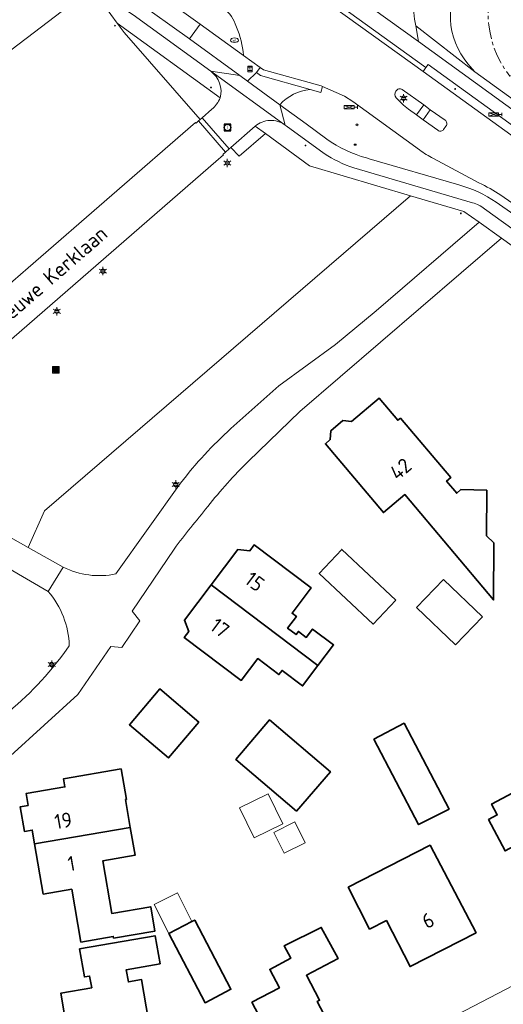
# Model space of a CAD drawing. Header units: metres. Extents: x 140853 to 145288, y 474558 to 480269.
# Tile 331 of 428: x 144689 to 144748, y 478302 to 478422. Entities that reach past the tile are written whole.
import ezdxf
from ezdxf.enums import TextEntityAlignment as Align
from ezdxf.lldxf.tags import DXFTag

# ---------------------------------------------------------------- set-up
doc = ezdxf.new("R2010")
doc.units = ezdxf.units.M
doc.header["$MEASUREMENT"] = 0
doc.linetypes.add('AM-AS', pattern=[16, 10, -2, 2, -2])
for name, color, linetype, lineweight in [('B-WE-AM-AS_SPOOR_RAIL-G', 10, 'AM-AS', 18), ('B-WE-GR-BEPLANTING_CULTUUR_HEESTERS-G', 90, 'Continuous', 18), ('B-WE-GR-GRAS_KRUIDENRIJK-G', 80, 'Continuous', 18), ('B-WE-IE-MEUBILAIR_WEGMEUBILAIR-S', 7, 'Continuous', 18), ('B-WE-KL-DATA_CAI-S', 90, 'KL-CAI-N', 18), ('B-WE-KL-DATA_TELECOM_KAST-S', 90, 'Continuous', 18), ('B-WE-KL-ET_LS_OV_LICHTMAST-S', 190, 'Continuous', 18), ('B-WE-KL-WATER_BRANDLEIDING_PUT-S', 150, 'Continuous', 18), ('B-WE-KL-WATER_PUT-S', 170, 'Continuous', 18), ('B-WE-OG-BEBOUWING-G', 7, 'Continuous', 35), ('B-WE-OG-BEBOUWING_BIJGEBOUW-G', 7, 'Continuous', 18), ('B-WE-OG-BEBOUWING_HUISNUMMER-T18', 10, 'Continuous', 18), ('B-WE-OG-BEBOUWING_STRAATNAAM-T18', 10, 'Continuous', 18), ('B-WE-OG-TERREIN_ERF-G', 7, 'Continuous', 18), ('B-WE-RI-GWA_RIOOLPUT-S', 30, 'Continuous', 18), ('B-WE-VH-ONVERHARD-G', 252, 'Continuous', 18), ('B-WE-VH-VERHARDING_ASFALT-G', 252, 'Continuous', 18), ('B-WE-VH-VERHARDING_BEDRIJFSVLOERPLAAT-G', 252, 'Continuous', 18), ('B-WE-VH-VERHARDING_BETON-G', 252, 'Continuous', 18), ('B-WE-VH-VERHARDING_BETONSTRAATSTEEN-G', 252, 'Continuous', 18), ('B-WE-VH-VERHARDING_STRAATBAKSTEEN-G', 252, 'Continuous', 18), ('B-WE-VH-VERHARDING_TEGEL-G', 252, 'Continuous', 18), ('B-WE-VW-HALTEPAAL-S', 7, 'Continuous', 18), ('B-WE-VW-VRI_DRAAGCONSTRUCTIE_PAAL-S', 160, 'Continuous', 18), ('N-WE-VW-TDI-T18', 1, 'Continuous', 18), ('N-WE-VW-TDI-T25', 7, 'Continuous', 25), ('X-XX-XX-ALGEMEEN-S', 7, 'Continuous', 18)]:
    doc.layers.add(name, color=color, linetype=linetype, lineweight=lineweight)
doc.styles.add('NLCS-ISO', font='txt')
doc.styles.get("Standard").update_dxf_attribs({"font": 'arial.ttf'})
tags = doc.linetypes.add('KL-CAI-N', pattern='A,4,-1,[101,NLCS.shx,S=0.5,R=0,X=0,Y=0],-1,4,-1,["C",Standard,S=1,R=0,X=-0.25,Y=-0.5],-1.5', length=12.5).pattern_tags.tags
tags[18] = DXFTag(74, 10)

# ---------------------------------------------------------------- blocks, each defined once
blk = doc.blocks.new('SIE-WEG_AFVALBAK-SO')
at = {"linetype": 'ByBlock', "lineweight": 18}
h = blk.add_hatch(color=0, dxfattribs=at)
h.dxf.hatch_style = 1
h.paths.add_polyline_path([(-1.5, -1.5), (1.5, -1.5), (1.5, 1.5), (-1.5, 1.5)])
at = {"color": 0, "linetype": 'ByBlock', "lineweight": 18}
for points in [[(-2, -2), (2, -2), (2, 2), (-2, 2)], [(-1.5, -1.5), (1.5, -1.5), (1.5, 1.5), (-1.5, 1.5)]]:
    blk.add_lwpolyline(points, close=True, dxfattribs=at)
blk = doc.blocks.new('SIE-WEG_AFVALBAK_TYPE_01')
for radius in [0.25, 0.156]:
    blk.add_circle((0, 0), radius)
blk = doc.blocks.new('SKL-DATA_TERREINKAST-SO')
for q in [(-0.2, 0.2), (0.2, 0.2)]:
    blk.add_line((0, -0.21), q)
at = {"flags": 128}
blk.add_lwpolyline([(0.63, 0.35), (-0.63, 0.35), (-0.63, -0.35), (0.63, -0.35)], close=True, dxfattribs=at)
at = {"style": 'NLCS-ISO'}
blk.add_attdef('TYPE', text='', height=0.35, dxfattribs=at).set_placement((-0.03, 0.69), align=Align.MIDDLE_CENTER)
blk = doc.blocks.new('SVW-TDI_VERKEERSREGELTOESTEL-SO')
at = {"color": 0, "linetype": 'ByBlock'}
for p, q in [((3, 0), (-3, 2)), ((3, 2), (-3, 0)), ((3, 1), (5, 1)), ((5, 2), (5, 0))]:
    blk.add_line(p, q, dxfattribs=at)
at = {"color": 0, "linetype": 'ByBlock', "flags": 128}
blk.add_lwpolyline([(-3, 0), (-3, 2), (3, 2), (3, 0)], close=True, dxfattribs=at)
at = {"layer": 'N-WE-VW-TDI-T18', "linetype": 'ByBlock', "style": 'NLCS-ISO', "flags": 1}
for tag, p in [('OMSCHRIJVING_LEGENDA', (0, -12.22)), ('LEVERANCIER', (0, -8.43)), ('LOCATIE', (0, -16)), ('BPS-CODERING', (0, -19.78)), ('NAAM_SWITCH', (0, -23.57)), ('IP-ADRES_SWITCH', (0, -27.35)), ('POSITIE_X', (0, -31.14)), ('POSITIE_Y', (0, -34.92)), ('OVERIGE_OPMERKING(EN)_1', (0, -38.71)), ('OVERIGE_OPMERKING(EN)_2', (0, -42.49))]:
    blk.add_attdef(tag, p, '', height=1.8, dxfattribs=at)
at = {"layer": 'N-WE-VW-TDI-T25', "linetype": 'ByBlock', "style": 'NLCS-ISO'}
blk.add_attdef('KASTNAAM', text='', height=2.5, dxfattribs=at).set_placement((0, 5.27), align=Align.MIDDLE_CENTER)
at = {"layer": 'N-WE-VW-TDI-T25', "linetype": 'ByBlock', "style": 'NLCS-ISO', "flags": 1}
blk.add_attdef('SOORT_KAST', text='', height=2.5, dxfattribs=at).set_placement((10.25, -3.4), align=Align.MIDDLE_CENTER)
blk = doc.blocks.new('B-SIE-WEG_LICHTMAST-SO')
at = {"ltscale": 0.1}
for p, q in [((-1.1, 0.63), (-2.19, 1.27)), ((0, 1.27), (0, 2.53)), ((1.1, 0.63), (2.19, 1.27)), ((-1.1, -0.63), (-2.19, -1.27)), ((0, -1.27), (0, -2.53)), ((1.1, -0.63), (2.19, -1.27))]:
    blk.add_line(p, q, dxfattribs=at)
at = {"flags": 128}
for points in [[(-1.16, 0.5), (1.16, 0.5)], [(-1.16, -0.5), (1.16, -0.5)]]:
    blk.add_lwpolyline(points, dxfattribs=at)
at = {"ltscale": 0.1}
blk.add_circle((0, 0), 1.27, dxfattribs=at)
at = {"style": 'NLCS-ISO'}
blk.add_attdef('TYPE', text='', height=1.8, dxfattribs=at).set_placement((0, 2.53), align=Align.BOTTOM_CENTER)
blk = doc.blocks.new('SVW-HALTEPAAL-SO')
for p, q in [((-1.29, 1.06), (1.29, 1.06)), ((-1.29, -1.06), (1.29, -1.06))]:
    blk.add_line(p, q)
blk.add_lwpolyline([(-1.09, -1.76), (1.09, -1.76, 0.414214), (1.29, -1.56), (1.29, 1.56, 0.414214), (1.09, 1.76), (-1.09, 1.76, 0.414214), (-1.29, 1.56), (-1.29, -1.56, 0.414214)], format="xyb", close=True)
at = {"lineweight": 18, "style": 'NLCS-ISO'}
blk.add_text('h', height=1.8, dxfattribs=at).set_placement((0.02, 0.01), align=Align.MIDDLE_CENTER)
blk = doc.blocks.new('SRI-PUT_INSPECTIE-SO')
at = {"lineweight": -3, "flags": 128}
blk.add_lwpolyline([(-2, -2), (2, -2), (2, 2), (-2, 2)], close=True, dxfattribs=at)
at = {"lineweight": -3, "ltscale": 1.5}
blk.add_circle((0, 0), 2, dxfattribs=at)
at = {"ltscale": 0.1, "style": 'NLCS-ISO'}
blk.add_text('I', height=2.5, dxfattribs=at).set_placement((0, -0.01), align=Align.MIDDLE_CENTER)
blk = doc.blocks.new('SKL-WATERLEIDINGPUT-SO')
at = {"color": 0, "linetype": 'ByBlock', "lineweight": 18}
blk.add_ellipse((0, 0), major_axis=(2.5, 0), ratio=0.54, dxfattribs=at)
at = {"color": 0, "linetype": 'ByBlock', "lineweight": 18, "style": 'NLCS-ISO'}
blk.add_text('wl', height=1.8, dxfattribs=at).set_placement((0, 0), align=Align.MIDDLE_CENTER)
blk = doc.blocks.new('SIE-WEG_STRAATPOT_BRANDKRAAN-SO')
blk.add_ellipse((0, 0), major_axis=(-0.729, 0), ratio=0.685994)
at = {"style": 'NLCS-ISO'}
blk.add_text('BR', height=0.4, dxfattribs=at).set_placement((-0.3, -0.15))

msp = doc.modelspace()

# ---------------------------------------------------------------- linework, layer by layer
at = {"layer": 'B-WE-AM-AS_SPOOR_RAIL-G', "ltscale": 0.2, "flags": 128}
msp.add_lwpolyline([(144748.93, 478415.113), (144756.167, 478418.502), (144755.559, 478418.97), (144756.442, 478420.116), (144754.854, 478421.332), (144754.714, 478424.22), (144755.952, 478425.791), (144755.324, 478426.286), (144755.882, 478426.993), (144748.242, 478429.578), (144748.242, 478429.578, 0.3162097), (144748.93, 478415.113)], format="xyb", close=True, dxfattribs=at)
at = {"layer": 'B-WE-GR-BEPLANTING_CULTUUR_HEESTERS-G', "ltscale": 0.2, "flags": 128}
msp.add_lwpolyline([(144642.645, 478399.139), (144638.713, 478391.976), (144647.427, 478385.756), (144660.457, 478399.812), (144670.568, 478404.799), (144698.11, 478425.776), (144688.832, 478438.616), (144688.769, 478438.66), (144679.249, 478425.243), (144678.501, 478424.237), (144673.409, 478420.079), (144667.675, 478417.446), (144663.839, 478414.912), (144655.493, 478411.369), (144649.893, 478408.024), (144646.212, 478404.011), (144642.645, 478399.139)], close=True, dxfattribs=at)
for points in [[(144736.876, 478400.562), (144692.377, 478362.263), (144690.383, 478357.825), (144694.628, 478355.428), (144694.628, 478355.428, 0.1690934), (144701.051, 478354.61), (144701.051, 478354.61), (144708.918, 478365.649), (144708.918, 478365.649, -0.0452944), (144715.023, 478372.26), (144715.023, 478372.26), (144720.845, 478377.465), (144727.74, 478382.473), (144732.693, 478386.566), (144745.217, 478397.334), (144743.335, 478398.67), (144736.876, 478400.562)], [(144692.82, 478352.488), (144688.015, 478355.272), (144680.357, 478345.3), (144677.092, 478335.696), (144677.092, 478335.696, 0.118675), (144680.831, 478334.668), (144680.831, 478334.668, 0.1305387), (144684.982, 478335.63), (144684.982, 478335.63, 0.0671557), (144688.052, 478337.89), (144688.052, 478337.89, 0.0669612), (144695.381, 478345.883), (144695.381, 478345.883, 0.1691091), (144692.82, 478352.488)]]:
    msp.add_lwpolyline(points, format="xyb", close=True, dxfattribs=at)
at = {"layer": 'B-WE-GR-GRAS_KRUIDENRIJK-G', "ltscale": 0.2, "flags": 128}
for points in [[(144638.713, 478391.976), (144627.189, 478398.194), (144627.072, 478397.982), (144640.355, 478390.607), (144638.492, 478387.486), (144662.303, 478374.04), (144662.68, 478373.827), (144662.68, 478373.827, 0.0276441), (144663.466, 478373.513), (144663.466, 478373.513, 0.2547884), (144670.747, 478374.786), (144670.747, 478374.786), (144690.379, 478391.789), (144710.718, 478409.459), (144710.796, 478409.39), (144711.071, 478409.65), (144711.285, 478409.831), (144702.072, 478420.419), (144701.188, 478421.527), (144698.11, 478425.776), (144670.568, 478404.799), (144660.457, 478399.812), (144647.427, 478385.756), (144638.713, 478391.976)], [(144724.567, 478404.196), (144719.236, 478408.117), (144716.024, 478405.365), (144715.019, 478406.443), (144714.821, 478406.275), (144714.376, 478405.876), (144714.06, 478405.594), (144714.13, 478405.517), (144713.189, 478404.719), (144687.728, 478382.611), (144674.171, 478370.874), (144674.171, 478370.874, 0.1138189), (144672.224, 478368.075), (144672.224, 478368.075), (144690.383, 478357.825), (144692.377, 478362.263), (144736.876, 478400.562), (144724.567, 478404.196)]]:
    msp.add_lwpolyline(points, format="xyb", close=True, dxfattribs=at)
at = {"layer": 'B-WE-OG-BEBOUWING-G', "ltscale": 0.2, "flags": 128}
for points in [[(144735.653, 478373.554), (144735.316, 478373.271), (144733.053, 478375.953), (144729.691, 478373.117), (144728.645, 478373.242), (144727.162, 478371.991), (144727.108, 478370.938), (144726.512, 478370.435), (144733.573, 478362.065), (144736.156, 478364.245), (144746.956, 478351.444), (144746.985, 478358.387), (144746.109, 478359.25), (144746.132, 478364.78), (144742.997, 478364.849), (144742.485, 478364.417), (144741.247, 478365.884), (144741.759, 478366.316), (144735.653, 478373.554)], [(144725.617, 478343.46), (144727.513, 478345.975), (144724.958, 478347.902), (144724.194, 478346.888), (144723.236, 478347.61), (144722.959, 478347.243), (144721.921, 478348.026), (144722.986, 478349.439), (144722.459, 478349.836), (144724.778, 478352.91), (144717.847, 478358.137), (144717.312, 478357.426), (144715.854, 478357.561), (144712.615, 478353.265), (144725.617, 478343.46)], [(144735.078, 478351.422), (144728.505, 478357.584), (144725.769, 478354.666), (144732.342, 478348.504), (144735.078, 478351.422)], [(144712.615, 478353.265), (144709.375, 478348.97), (144709.894, 478347.591), (144709.364, 478346.888), (144716.295, 478341.662), (144718.294, 478344.312), (144720.864, 478342.374), (144721.244, 478342.877), (144723.751, 478340.986), (144725.617, 478343.46), (144712.615, 478353.265)], [(144711.141, 478336.588), (144706.398, 478340.635), (144702.686, 478336.284), (144707.429, 478332.237), (144711.141, 478336.588)], [(144723.02, 478325.758), (144727.117, 478330.563), (144719.74, 478336.853), (144715.629, 478332.059), (144723.02, 478325.758)], [(144732.411, 478334.533), (144737.849, 478324.144), (144741.554, 478326.02), (144736.091, 478336.459), (144732.411, 478334.533)], [(144749.678, 478330.476), (144750.617, 478328.687), (144746.722, 478326.642), (144747.419, 478325.314), (144746.357, 478324.756), (144748.355, 478320.949), (144749.418, 478321.507), (144751.882, 478316.814), (144759.685, 478320.911), (144757.265, 478325.514), (144762.509, 478328.267), (144758.827, 478335.28), (144749.678, 478330.476)], [(144691.169, 478321.798), (144702.799, 478323.795), (144702.219, 478327.175), (144702.317, 478327.192), (144701.679, 478330.908), (144694.682, 478329.706), (144694.851, 478328.721), (144690.12, 478327.909), (144690.365, 478326.48), (144689.419, 478326.317), (144689.934, 478323.321), (144690.88, 478323.483), (144691.169, 478321.798)], [(144691.169, 478321.798), (144692.218, 478315.688), (144695.687, 478316.283), (144696.789, 478309.867), (144700.731, 478310.544), (144700.765, 478310.347), (144705.792, 478311.21), (144705.284, 478314.167), (144700.543, 478313.353), (144699.448, 478319.733), (144703.38, 478320.408), (144702.799, 478323.795), (144691.169, 478321.798)], [(144729.278, 478316.525), (144731.888, 478311.435), (144733.934, 478312.485), (144736.809, 478306.879), (144744.828, 478310.991), (144739.243, 478321.635), (144729.278, 478316.525)], [(144710.295, 478312.355), (144707.496, 478310.894), (144711.885, 478302.49), (144715.023, 478304.13), (144710.635, 478312.533), (144710.295, 478312.355)], [(144727.153, 478299.545), (144725.517, 478302.65), (144725.809, 478302.804), (144724.214, 478305.829), (144728.053, 478307.853), (144726.016, 478311.651), (144721.511, 478309.412), (144722.309, 478307.899), (144719.743, 478306.547), (144720.923, 478304.309), (144717.588, 478302.551), (144720.908, 478296.253), (144721.801, 478296.724), (144722.025, 478296.299), (144724.502, 478297.605), (144724.278, 478298.029), (144727.153, 478299.545)], [(144695.199, 478298.605), (144695.859, 478294.578), (144696.683, 478289.545), (144699.54, 478290.042), (144699.833, 478288.357), (144703.912, 478289.067), (144703.619, 478290.751), (144706.496, 478291.252), (144705.803, 478295.446), (144708.168, 478295.858), (144707.363, 478300.732), (144704.999, 478300.32), (144704.176, 478305.303), (144702.57, 478305.024), (144702.313, 478306.502), (144706.41, 478307.224), (144705.817, 478310.633), (144696.635, 478309.036), (144697.228, 478305.627), (144697.857, 478305.736), (144698.105, 478304.311), (144694.371, 478303.661), (144695.199, 478298.605)]]:
    msp.add_lwpolyline(points, close=True, dxfattribs=at)
at = {"layer": 'B-WE-OG-BEBOUWING_BIJGEBOUW-G', "ltscale": 0.2, "flags": 128}
for points in [[(144742.338, 478345.973), (144745.603, 478349.382), (144740.871, 478353.913), (144737.581, 478350.528), (144742.338, 478345.973)], [(144719.567, 478327.87), (144716.092, 478326.182), (144717.858, 478322.546), (144721.334, 478324.235), (144719.567, 478327.87)], [(144720.257, 478323.197), (144721.519, 478320.657), (144724.059, 478321.919), (144722.797, 478324.459), (144720.257, 478323.197)], [(144710.295, 478312.355), (144708.524, 478315.847), (144705.708, 478314.418), (144707.496, 478310.894), (144710.295, 478312.355)]]:
    msp.add_lwpolyline(points, close=True, dxfattribs=at)
at = {"layer": 'B-WE-OG-TERREIN_ERF-G', "ltscale": 0.2, "flags": 128}
for points in [[(144743.413, 478427.534, 0.3477589), (144743.844, 478416.604), (144743.844, 478416.604), (144744.685, 478415.62), (144766.339, 478399.986), (144773.056, 478408.548), (144770.693, 478410.412), (144768.909, 478408.151), (144761.604, 478413.761), (144761.872, 478414.11), (144756.167, 478418.502), (144755.559, 478418.97), (144756.442, 478420.116), (144754.854, 478421.332), (144754.714, 478424.22)], [(144755.693, 478389.814), (144747.934, 478395.405), (144723.414, 478374.359), (144717.158, 478368.319), (144717.158, 478368.319, 0.0298152), (144712.213, 478362.798), (144712.213, 478362.798, 0.0071334), (144708.12, 478357.633), (144708.12, 478357.633), (144703.035, 478350.098), (144703.958, 478348.908), (144701.776, 478345.675), (144700.418, 478345.772), (144696.399, 478339.953), (144688.219, 478332.484)]]:
    msp.add_lwpolyline(points, format="xyb", dxfattribs=at)
for points in [[(144735.653, 478373.554), (144741.759, 478366.316), (144741.247, 478365.884), (144742.485, 478364.417), (144742.997, 478364.849), (144746.132, 478364.78), (144746.109, 478359.25), (144746.985, 478358.387), (144746.956, 478351.444), (144736.156, 478364.245), (144733.573, 478362.065), (144726.512, 478370.435), (144727.108, 478370.938), (144727.162, 478371.991), (144728.645, 478373.242), (144729.691, 478373.117), (144733.053, 478375.953), (144735.316, 478373.271), (144735.653, 478373.554)], [(144725.617, 478343.46), (144723.751, 478340.986), (144721.244, 478342.877), (144720.864, 478342.374), (144718.294, 478344.312), (144716.295, 478341.662), (144709.364, 478346.888), (144709.894, 478347.591), (144709.375, 478348.97), (144712.615, 478353.265), (144715.854, 478357.561), (144717.312, 478357.426), (144717.847, 478358.137), (144724.778, 478352.91), (144722.459, 478349.836), (144722.986, 478349.439), (144721.921, 478348.026), (144722.959, 478347.243), (144723.236, 478347.61), (144724.194, 478346.888), (144724.958, 478347.902), (144727.513, 478345.975), (144725.617, 478343.46)], [(144735.078, 478351.422), (144732.342, 478348.504), (144725.769, 478354.666), (144728.505, 478357.584), (144735.078, 478351.422)], [(144711.141, 478336.588), (144707.429, 478332.237), (144702.686, 478336.284), (144706.398, 478340.635), (144711.141, 478336.588)], [(144723.02, 478325.758), (144715.629, 478332.059), (144719.74, 478336.853), (144727.117, 478330.563), (144723.02, 478325.758)], [(144732.411, 478334.533), (144736.091, 478336.459), (144741.554, 478326.02), (144737.849, 478324.144), (144732.411, 478334.533)], [(144749.678, 478330.476), (144758.827, 478335.28), (144762.509, 478328.267), (144757.265, 478325.514), (144759.685, 478320.911), (144751.882, 478316.814), (144749.418, 478321.507), (144748.355, 478320.949), (144746.357, 478324.756), (144747.419, 478325.314), (144746.722, 478326.642), (144750.617, 478328.687), (144749.678, 478330.476)], [(144692.218, 478315.688), (144691.169, 478321.798), (144690.88, 478323.483), (144689.934, 478323.321), (144689.419, 478326.317), (144690.365, 478326.48), (144690.12, 478327.909), (144694.851, 478328.721), (144694.682, 478329.706), (144701.679, 478330.908), (144702.317, 478327.192), (144702.219, 478327.175), (144702.799, 478323.795), (144703.38, 478320.408), (144699.448, 478319.733), (144700.543, 478313.353), (144705.284, 478314.167), (144705.792, 478311.21), (144700.765, 478310.347), (144700.731, 478310.544), (144696.789, 478309.867), (144695.687, 478316.283), (144692.218, 478315.688)], [(144729.278, 478316.525), (144739.243, 478321.635), (144744.828, 478310.991), (144736.809, 478306.879), (144733.934, 478312.485), (144731.888, 478311.435), (144729.278, 478316.525)], [(144707.496, 478310.894), (144710.295, 478312.355), (144710.635, 478312.533), (144715.023, 478304.13), (144711.885, 478302.49), (144707.496, 478310.894)], [(144727.153, 478299.545), (144724.278, 478298.029), (144724.502, 478297.605), (144722.025, 478296.299), (144721.801, 478296.724), (144720.908, 478296.253), (144717.588, 478302.551), (144720.923, 478304.309), (144719.743, 478306.547), (144722.309, 478307.899), (144721.511, 478309.412), (144726.016, 478311.651), (144728.053, 478307.853), (144724.214, 478305.829), (144725.809, 478302.804), (144725.517, 478302.65), (144727.153, 478299.545)], [(144695.859, 478294.578), (144695.199, 478298.605), (144694.371, 478303.661), (144698.105, 478304.311), (144697.857, 478305.736), (144697.228, 478305.627), (144696.635, 478309.036), (144705.817, 478310.633), (144706.41, 478307.224), (144702.313, 478306.502), (144702.57, 478305.024), (144704.176, 478305.303), (144704.999, 478300.32), (144707.363, 478300.732), (144708.168, 478295.858), (144705.803, 478295.446), (144706.496, 478291.252), (144703.619, 478290.751), (144703.912, 478289.067), (144699.833, 478288.357), (144699.54, 478290.042), (144696.683, 478289.545), (144695.859, 478294.578)]]:
    msp.add_lwpolyline(points, close=True, dxfattribs=at)
msp.add_lwpolyline([(144734.695, 478296.964), (144751.37, 478305.643)], dxfattribs=at)
at = {"layer": 'B-WE-VH-ONVERHARD-G', "ltscale": 0.2, "flags": 128}
msp.add_lwpolyline([(144671.696, 478364.726), (144688.015, 478355.272), (144692.82, 478352.488), (144694.628, 478355.428), (144690.383, 478357.825), (144672.224, 478368.075), (144672.224, 478368.075, 0.1128422), (144671.696, 478364.726)], format="xyb", close=True, dxfattribs=at)
at = {"layer": 'B-WE-VH-VERHARDING_ASFALT-G', "ltscale": 0.2, "flags": 128}
for points in [[(144847.805, 478339.8), (144757.023, 478405.42), (144737.85, 478419.293), (144726.652, 478427.38), (144723.655, 478429.563), (144683.134, 478458.696), (144682.203, 478457.4), (144698.782, 478445.481), (144708.924, 478438.208), (144723.505, 478427.727), (144723.229, 478427.343), (144738.734, 478416.156), (144739, 478416.524), (144824.7, 478354.573)], [(144822.298, 478355.026), (144813.488, 478361.383), (144807.35, 478365.834), (144792.384, 478376.642), (144763.089, 478397.837), (144738.383, 478415.669), (144722.878, 478426.857)], [(144735.859, 478413.469), (144738.474, 478411.607)], [(144740.203, 478408.518), (144738.398, 478409.808), (144737.594, 478410.402), (144736.62, 478411.096)], [(144738.474, 478411.607), (144739.27, 478411.021), (144741.061, 478409.76)], [(144741.17, 478409.001), (144740.892, 478408.615)]]:
    msp.add_lwpolyline(points, dxfattribs=at)
msp.add_lwpolyline([(144716.105, 478415.189), (144710, 478419.627), (144703.407, 478424.355), (144703.407, 478424.355, -0.0670676), (144700.688, 478427.212), (144700.688, 478427.212), (144691.663, 478439.581), (144691.195, 478440.081), (144690.506, 478440.689), (144683.551, 478445.953), (144677.215, 478450.458), (144676.275, 478449.149), (144682.935, 478444.357), (144689.513, 478439.388), (144689.513, 478439.388, -0.0753985), (144690.604, 478438.264), (144690.604, 478438.264), (144699.073, 478426.677), (144699.073, 478426.677, 0.0963632), (144703.133, 478422.539), (144703.133, 478422.539), (144712.571, 478415.685), (144716.105, 478415.189)], format="xyb", close=True, dxfattribs=at)
for points in [[(144713.896, 478423.53, -0.1541807), (144715.548, 478421.453), (144715.548, 478421.453, -0.065096), (144716.527, 478418.092), (144716.527, 478418.092), (144716.549, 478417.611), (144718.58, 478416.147), (144718.989, 478415.878), (144725.982, 478413.906), (144726.172, 478413.838), (144728.839, 478412.653), (144729.832, 478412.009), (144737.941, 478406.148), (144737.941, 478406.148, 0.040517), (144739.657, 478405.083), (144739.657, 478405.083), (144745.173, 478402.149), (144745.173, 478402.149, -0.0369849), (144747.847, 478400.63), (144747.847, 478400.63), (144754.242, 478396.179)], [(144735.118, 478412.478, -0.3992451), (144735.093, 478413.272)], [(144735.093, 478413.272, -0.4581395), (144735.859, 478413.469)], [(144736.62, 478411.096, -0.0506231), (144735.118, 478412.478)], [(144751.555, 478396.803), (144747.271, 478399.768), (144747.271, 478399.768, 0.0895471), (144742.734, 478401.872), (144742.734, 478401.872), (144731.858, 478405.067), (144731.527, 478405.156), (144731.527, 478405.156, -0.0834397), (144726.676, 478407.451), (144726.676, 478407.451), (144724.177, 478409.293), (144720.959, 478411.63), (144721.626, 478409.156), (144721.737, 478409.076), (144726.377, 478405.694), (144726.377, 478405.694, 0.0623717), (144729.975, 478403.944), (144729.975, 478403.944), (144744.419, 478399.705), (144744.419, 478399.705, -0.0953975), (144745.855, 478398.992), (144745.855, 478398.992), (144754.083, 478393.076)], [(144741.061, 478409.76, -0.4415358), (144741.17, 478409.001)], [(144740.892, 478408.615, -0.4398365), (144740.203, 478408.518)]]:
    msp.add_lwpolyline(points, format="xyb", dxfattribs=at)
for points in [[(144721.626, 478409.156), (144720.959, 478411.63), (144717.041, 478414.508), (144716.105, 478415.189), (144712.571, 478415.685), (144721.626, 478409.156)], [(144739.27, 478411.021), (144738.474, 478411.607), (144737.594, 478410.402), (144738.398, 478409.808), (144739.27, 478411.021)]]:
    msp.add_lwpolyline(points, close=True, dxfattribs=at)
at = {"layer": 'B-WE-VH-VERHARDING_BEDRIJFSVLOERPLAAT-G', "ltscale": 0.2, "flags": 128}
for points in [[(144726.172, 478413.838), (144725.982, 478413.906), (144718.989, 478415.878), (144718.58, 478416.147), (144718.127, 478415.541), (144718.64, 478415.192), (144724.654, 478413.493), (144725.964, 478413.123), (144726.172, 478413.838)], [(144714.376, 478405.876), (144714.821, 478406.275), (144711.522, 478410.032), (144711.285, 478409.831), (144711.071, 478409.65), (144714.376, 478405.876)]]:
    msp.add_lwpolyline(points, close=True, dxfattribs=at)
at = {"layer": 'B-WE-VH-VERHARDING_BETON-G', "ltscale": 0.2, "flags": 128}
msp.add_lwpolyline([(144711.292, 478421.403), (144716.549, 478417.611), (144716.527, 478418.092), (144716.527, 478418.092, 0.065096), (144715.548, 478421.453), (144715.548, 478421.453, 0.1541807), (144713.896, 478423.53), (144713.896, 478423.53), (144701.656, 478432.327), (144701.656, 478432.327, -0.0158105), (144700.324, 478433.334), (144700.324, 478433.334), (144691.782, 478440.501), (144690.015, 478441.989), (144690.934, 478440.883), (144691.488, 478440.158), (144698.431, 478430.968), (144698.431, 478430.968, 0.0648555), (144699.903, 478429.619), (144699.903, 478429.619), (144711.292, 478421.403)], format="xyb", close=True, dxfattribs=at)
at = {"layer": 'B-WE-VH-VERHARDING_BETONSTRAATSTEEN-G', "ltscale": 0.2, "flags": 128}
for points in [[(144703.407, 478424.355), (144710, 478419.627), (144711.292, 478421.403), (144699.903, 478429.619)], [(144824.7, 478354.573), (144739, 478416.524), (144738.734, 478416.156), (144738.383, 478415.669), (144763.089, 478397.837), (144792.384, 478376.642), (144807.35, 478365.834), (144813.488, 478361.383), (144822.298, 478355.026)]]:
    msp.add_lwpolyline(points, dxfattribs=at)
msp.add_lwpolyline([(144723.229, 478427.343), (144722.878, 478426.857), (144738.383, 478415.669), (144738.734, 478416.156), (144723.229, 478427.343)], close=True, dxfattribs=at)
for points in [[(144712.709, 478411.07), (144711.522, 478410.032), (144714.821, 478406.275), (144715.019, 478406.443), (144717.995, 478409.029), (144717.995, 478409.029, -0.1660618), (144719.752, 478409.725), (144719.752, 478409.725, -0.15523), (144721.626, 478409.156), (144721.626, 478409.156), (144712.571, 478415.685), (144712.571, 478415.685, -0.306579), (144713.743, 478412.455), (144713.743, 478412.455, -0.1012492), (144712.709, 478411.07)], [(144724.654, 478413.493), (144718.64, 478415.192), (144718.127, 478415.541), (144717.041, 478414.508), (144720.959, 478411.63), (144720.959, 478411.63, -0.1784292), (144724.654, 478413.493)], [(144738.474, 478411.607), (144735.859, 478413.469), (144735.859, 478413.469, 0.4581395), (144735.093, 478413.272), (144735.093, 478413.272, 0.3992451), (144735.118, 478412.478), (144735.118, 478412.478, 0.0506231), (144736.62, 478411.096), (144736.62, 478411.096), (144737.594, 478410.402), (144738.474, 478411.607)], [(144741.17, 478409.001, 0.4415358), (144741.061, 478409.76), (144741.061, 478409.76), (144739.27, 478411.021), (144738.398, 478409.808), (144740.203, 478408.518), (144740.203, 478408.518, 0.4398365), (144740.892, 478408.615), (144740.892, 478408.615), (144741.17, 478409.001)], [(144663.466, 478373.513), (144666.503, 478370.866), (144668.613, 478368.316), (144671.79, 478363.947), (144671.79, 478363.947, -0.0257635), (144671.696, 478364.726), (144671.696, 478364.726, -0.1128422), (144672.224, 478368.075), (144672.224, 478368.075, -0.1138189), (144674.171, 478370.874), (144674.171, 478370.874), (144687.728, 478382.611), (144713.189, 478404.719), (144714.13, 478405.517), (144714.06, 478405.594), (144714.376, 478405.876), (144711.071, 478409.65), (144710.796, 478409.39), (144710.718, 478409.459), (144690.379, 478391.789), (144670.747, 478374.786), (144670.747, 478374.786, -0.2547884), (144663.466, 478373.513)]]:
    msp.add_lwpolyline(points, format="xyb", close=True, dxfattribs=at)
for points in [[(144754.242, 478396.179), (144747.847, 478400.63), (144747.847, 478400.63, 0.0369849), (144745.173, 478402.149), (144745.173, 478402.149), (144739.657, 478405.083), (144739.657, 478405.083, -0.040517), (144737.941, 478406.148), (144737.941, 478406.148), (144729.832, 478412.009), (144728.839, 478412.653), (144726.172, 478413.838), (144725.964, 478413.123), (144724.654, 478413.493), (144724.654, 478413.493, 0.1784292), (144720.959, 478411.63), (144720.959, 478411.63), (144724.177, 478409.293), (144724.177, 478409.293), (144726.676, 478407.451), (144726.676, 478407.451, 0.0834397), (144731.527, 478405.156), (144731.527, 478405.156), (144731.858, 478405.067), (144742.734, 478401.872), (144742.734, 478401.872, -0.0895471), (144747.271, 478399.768), (144747.271, 478399.768), (144751.555, 478396.803)], [(144754.083, 478393.076), (144745.855, 478398.992), (144745.855, 478398.992, 0.0953975), (144744.419, 478399.705), (144744.419, 478399.705), (144729.975, 478403.944), (144729.975, 478403.944, -0.0623717), (144726.377, 478405.694), (144726.377, 478405.694), (144721.737, 478409.076), (144721.626, 478409.156), (144721.626, 478409.156, 0.15523), (144719.752, 478409.725), (144719.752, 478409.725, 0.1660618), (144717.995, 478409.029), (144717.995, 478409.029), (144719.236, 478408.117), (144719.236, 478408.117), (144724.567, 478404.196), (144736.876, 478400.562), (144743.335, 478398.67), (144745.217, 478397.334), (144747.934, 478395.405), (144755.693, 478389.814)], [(144749.796, 478302.112), (144792.055, 478324.057), (144817.411, 478337.275), (144817.943, 478337.552), (144817.943, 478337.552, 0.2003249), (144821.221, 478342.292), (144821.221, 478342.292), (144816.821, 478345.351), (144817.328, 478344.493), (144817.488, 478343.492), (144817.51, 478342.478), (144817.338, 478341.524), (144816.946, 478340.562), (144816.946, 478340.562, -0.1161963), (144814.47, 478338.27), (144814.47, 478338.27), (144804.989, 478333.313), (144791.243, 478326.167), (144791.119, 478326.405), (144769.26, 478315.021), (144751.37, 478305.643), (144734.695, 478296.964)]]:
    msp.add_lwpolyline(points, format="xyb", dxfattribs=at)
at = {"layer": 'B-WE-VH-VERHARDING_STRAATBAKSTEEN-G', "ltscale": 0.2, "flags": 128}
msp.add_lwpolyline([(144729.067, 478427.339), (144726.652, 478427.38), (144737.85, 478419.293), (144737.523, 478421.216), (144737.523, 478421.216, -0.2155621), (144738.494, 478427.456), (144738.494, 478427.456), (144735.269, 478431.197), (144731.622, 478428.206), (144731.622, 478428.206, -0.1537734), (144729.067, 478427.339)], format="xyb", close=True, dxfattribs=at)
for points in [[(144738.494, 478427.456, 0.2155621), (144737.523, 478421.216), (144737.523, 478421.216), (144744.685, 478415.62), (144743.844, 478416.604), (144743.844, 478416.604, -0.3477589), (144743.413, 478427.534)], [(144688.219, 478332.484), (144696.399, 478339.953), (144700.418, 478345.772), (144701.776, 478345.675), (144703.958, 478348.908), (144703.035, 478350.098), (144708.12, 478357.633), (144708.12, 478357.633, -0.0071334), (144712.213, 478362.798), (144712.213, 478362.798, -0.0298152), (144717.158, 478368.319), (144717.158, 478368.319), (144723.414, 478374.359), (144747.934, 478395.405), (144745.217, 478397.334), (144732.693, 478386.566), (144727.74, 478382.473), (144720.845, 478377.465), (144715.023, 478372.26), (144715.023, 478372.26, 0.0452944), (144708.918, 478365.649), (144708.918, 478365.649), (144701.051, 478354.61), (144701.051, 478354.61, -0.1690934), (144694.628, 478355.428), (144694.628, 478355.428), (144692.82, 478352.488), (144692.82, 478352.488, -0.1691091), (144695.381, 478345.883), (144695.381, 478345.883, -0.0669612), (144688.052, 478337.89)]]:
    msp.add_lwpolyline(points, format="xyb", dxfattribs=at)
at = {"layer": 'B-WE-VH-VERHARDING_TEGEL-G', "ltscale": 0.2, "flags": 128}
for points in [[(144713.743, 478412.455, 0.306579), (144712.571, 478415.685), (144712.571, 478415.685), (144703.133, 478422.539), (144703.133, 478422.539, -0.0963632), (144699.073, 478426.677), (144699.073, 478426.677), (144690.604, 478438.264), (144690.604, 478438.264, 0.0753985), (144689.513, 478439.388), (144689.513, 478439.388), (144682.935, 478444.357), (144676.275, 478449.149), (144675.472, 478448.033), (144688.541, 478438.821), (144688.769, 478438.66), (144688.832, 478438.616), (144698.11, 478425.776), (144701.188, 478421.527), (144713.743, 478412.455)], [(144701.188, 478421.527), (144702.072, 478420.419), (144711.285, 478409.831), (144711.522, 478410.032), (144712.709, 478411.07), (144712.709, 478411.07, 0.1012492), (144713.743, 478412.455), (144713.743, 478412.455), (144701.188, 478421.527)]]:
    msp.add_lwpolyline(points, format="xyb", close=True, dxfattribs=at)
for points in [[(144710, 478419.627), (144716.105, 478415.189), (144717.041, 478414.508), (144718.127, 478415.541), (144718.58, 478416.147), (144716.549, 478417.611), (144711.292, 478421.403), (144710, 478419.627)], [(144719.236, 478408.117), (144717.995, 478409.029), (144715.019, 478406.443), (144716.024, 478405.365), (144719.236, 478408.117)]]:
    msp.add_lwpolyline(points, close=True, dxfattribs=at)
msp.add_lwpolyline([(144829.376, 478354.869), (144809.581, 478368.835), (144804.193, 478372.682), (144799.294, 478376.076), (144788.106, 478384.212), (144776.853, 478392.352), (144766.339, 478399.986), (144744.685, 478415.62), (144737.523, 478421.216), (144737.85, 478419.293), (144757.023, 478405.42), (144847.805, 478339.8)], dxfattribs=at)

# ---------------------------------------------------------------- block references
at = {"layer": 'B-WE-IE-MEUBILAIR_WEGMEUBILAIR-S', "xscale": 0.2, "yscale": 0.2, "zscale": 0.2}
msp.add_blockref('SIE-WEG_AFVALBAK-SO', (144693.759, 478379.414), dxfattribs=at)
at = {"layer": 'B-WE-KL-DATA_CAI-S', "xscale": 0.2, "yscale": 0.2, "zscale": 0.2}
msp.add_blockref('SKL-DATA_TERREINKAST-SO', (144730.141, 478406.774), dxfattribs=at)
at = {"layer": 'B-WE-KL-DATA_TELECOM_KAST-S', "xscale": 0.2, "yscale": 0.2, "zscale": 0.2}
msp.add_blockref('SIE-WEG_AFVALBAK_TYPE_01', (144742.975, 478398.42), dxfattribs=at)
at = {"layer": 'B-WE-KL-ET_LS_OV_LICHTMAST-S', "xscale": 0.2, "yscale": 0.2, "zscale": 0.2}
for p in [(144736.032, 478412.422), (144714.592, 478404.539), (144699.463, 478391.406), (144693.866, 478386.528), (144708.32, 478365.477), (144693.246, 478343.597)]:
    msp.add_blockref('B-SIE-WEG_LICHTMAST-SO', p, dxfattribs=at)
at = {"layer": 'B-WE-KL-WATER_BRANDLEIDING_PUT-S', "xscale": 0.2, "yscale": 0.2, "zscale": 0.2}
msp.add_blockref('SIE-WEG_STRAATPOT_BRANDKRAAN-SO', (144730.368, 478409.178), dxfattribs=at)
at = {"layer": 'B-WE-KL-WATER_PUT-S', "xscale": 0.2, "yscale": 0.2, "zscale": 0.2}
msp.add_blockref('SKL-WATERLEIDINGPUT-SO', (144715.469, 478419.466), dxfattribs=at)
at = {"layer": 'B-WE-RI-GWA_RIOOLPUT-S', "xscale": 0.2, "yscale": 0.2, "zscale": 0.2}
msp.add_blockref('SRI-PUT_INSPECTIE-SO', (144714.625, 478408.872), dxfattribs=at)
at = {"layer": 'B-WE-VW-HALTEPAAL-S', "xscale": 0.2, "yscale": 0.2, "zscale": 0.2}
msp.add_blockref('SVW-HALTEPAAL-SO', (144717.345, 478415.98), dxfattribs=at)
at = {"layer": 'B-WE-VW-VRI_DRAAGCONSTRUCTIE_PAAL-S', "xscale": 0.2, "yscale": 0.2, "zscale": 0.2}
for p in [(144729.406, 478411.147), (144746.976, 478410.253)]:
    msp.add_blockref('SVW-TDI_VERKEERSREGELTOESTEL-SO', p, dxfattribs=at)
at = {"layer": 'X-XX-XX-ALGEMEEN-S', "xscale": 0.2, "yscale": 0.2, "zscale": 0.2}
for p in [(144700.94, 478421.235), (144712.611, 478413.719), (144742.283, 478413.547), (144724.103, 478406.673)]:
    msp.add_blockref('SIE-WEG_AFVALBAK_TYPE_01', p, dxfattribs=at)

# ---------------------------------------------------------------- texts
at = {"layer": 'B-WE-OG-BEBOUWING_HUISNUMMER-T18', "style": 'NLCS-ISO'}
for s, rotation, p in [('42', 40.2, (144735.648, 478367.356)), ('15', 323, (144717.928, 478353.667)), ('17', 323, (144713.686, 478348.043)), ('19', 9.7, (144694.645, 478324.627)), ('1', 9.7, (144695.636, 478319.419)), ('6', 27.1, (144738.994, 478312.494))]:
    msp.add_text(s, height=1.8, rotation=rotation, dxfattribs=at).set_placement(p, align=Align.MIDDLE_CENTER)
at = {"layer": 'B-WE-OG-BEBOUWING_STRAATNAAM-T18', "style": 'NLCS-ISO'}
msp.add_text('Nieuwe Kerklaan', height=1.8, rotation=40.9, dxfattribs=at).set_placement((144692.932, 478390.57), align=Align.MIDDLE_CENTER)

doc.saveas('drawing.dxf')
